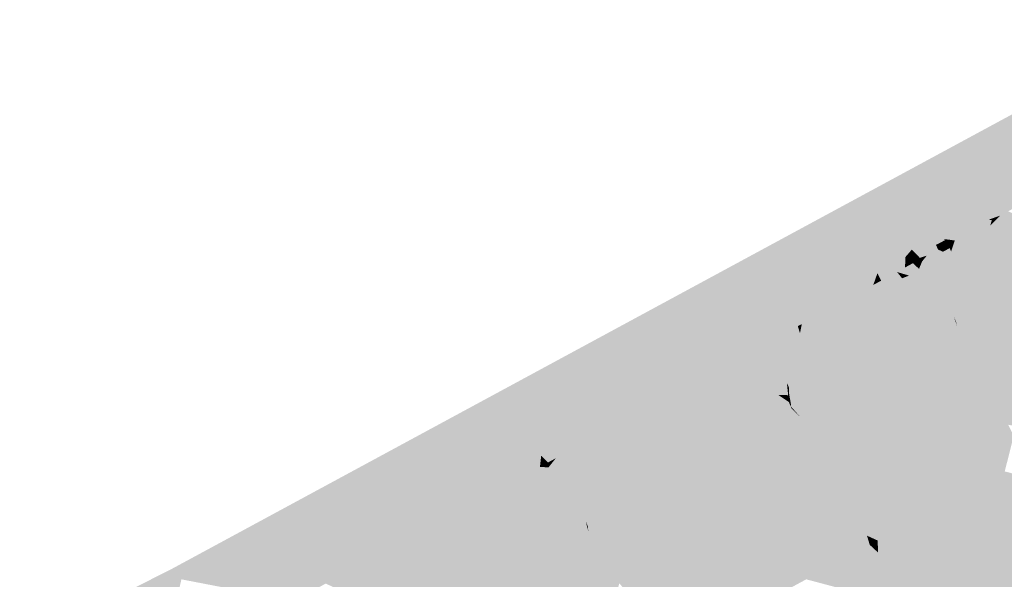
# Model space of a CAD drawing. Header units: metres. Extents: x 164696 to 183842, y 382615 to 387356.
# Tile 667 of 1056: x 182691.2 to 182695.82, y 386641.14 to 386643.77. Entities that reach past the tile are written whole.
import ezdxf

# ---------------------------------------------------------------- set-up
doc = ezdxf.new("R2010")
doc.units = ezdxf.units.M
doc.layers.add('C3D-SURFACE_TINSURFACE', color=7, linetype='Continuous')

msp = doc.modelspace()

# ---------------------------------------------------------------- linework, layer by layer
at = {"layer": 'C3D-SURFACE_TINSURFACE', "color": 11, "linetype": 'Continuous', "lineweight": -3, "true_color": 0xff8585}
for points in [[(182696.6786, 386643.7692), (182691.9161, 386641.1926), (182693.4628, 386641.9929)], [(182696.6786, 386643.7692), (182693.4628, 386641.9929), (182695.2684, 386642.8697)], [(182696.1941, 386643.1576), (182696.6786, 386643.7692), (182695.2684, 386642.8697)], [(182696.1941, 386643.1576), (182695.2684, 386642.8697), (182695.9876, 386642.9794)], [(182696.0527, 386642.9857), (182695.9876, 386642.9794), (182695.2684, 386642.8697)], [(182696.0527, 386642.9857), (182695.2684, 386642.8697), (182696.0248, 386642.9706)], [(182696.0248, 386642.9706), (182695.2684, 386642.8697), (182695.9875, 386642.9503)], [(182695.9502, 386642.9301), (182695.9875, 386642.9503), (182695.2684, 386642.8697)], [(182695.913, 386642.9099), (182695.9502, 386642.9301), (182695.2684, 386642.8697)], [(182695.8757, 386642.8897), (182695.913, 386642.9099), (182695.2684, 386642.8697)], [(182695.8695, 386642.8863), (182695.8757, 386642.8897), (182695.2684, 386642.8697)], [(182695.8695, 386642.8863), (182695.2684, 386642.8697), (182695.7546, 386642.8695)], [(182694.5715, 386642.1783), (182695.2684, 386642.8697), (182693.4628, 386641.9929)], [(182694.5715, 386642.1783), (182694.6087, 386642.1985), (182695.2684, 386642.8697)], [(182694.646, 386642.2187), (182695.2684, 386642.8697), (182694.6087, 386642.1985)], [(182694.646, 386642.2187), (182694.6833, 386642.239), (182695.2684, 386642.8697)], [(182694.6833, 386642.239), (182694.7206, 386642.2592), (182695.2684, 386642.8697)], [(182695.2684, 386642.8697), (182694.7206, 386642.2592), (182694.7578, 386642.2794)], [(182695.2684, 386642.8697), (182694.7578, 386642.2794), (182694.7951, 386642.2997)], [(182695.2684, 386642.8697), (182694.7951, 386642.2997), (182694.8323, 386642.3199)], [(182695.2684, 386642.8697), (182694.8323, 386642.3199), (182694.8509, 386642.33)], [(182695.2684, 386642.8697), (182694.8509, 386642.33), (182694.955, 386642.4536)], [(182695.2684, 386642.8697), (182694.955, 386642.4536), (182694.8975, 386642.3553)], [(182695.2684, 386642.8697), (182694.8975, 386642.3553), (182694.9069, 386642.3603)], [(182694.9441, 386642.3817), (182695.2684, 386642.8697), (182694.9069, 386642.3603)], [(182694.9814, 386642.4019), (182695.2684, 386642.8697), (182694.9441, 386642.3817)], [(182695.0187, 386642.4222), (182695.2684, 386642.8697), (182694.9814, 386642.4019)], [(182695.0559, 386642.4424), (182695.2684, 386642.8697), (182695.0187, 386642.4222)], [(182695.0606, 386642.4449), (182695.2684, 386642.8697), (182695.0559, 386642.4424)], [(182695.0606, 386642.4449), (182695.1272, 386642.5418), (182695.2684, 386642.8697)], [(182695.1272, 386642.5418), (182695.1631, 386642.5745), (182695.2684, 386642.8697)], [(182695.1873, 386642.5744), (182695.2684, 386642.8697), (182695.1631, 386642.5745)], [(182695.2173, 386642.5907), (182695.2684, 386642.8697), (182695.1873, 386642.5744)], [(182695.2248, 386642.5789), (182695.2684, 386642.8697), (182695.2173, 386642.5907)], [(182695.2248, 386642.5789), (182695.3068, 386642.8093), (182695.2684, 386642.8697)], [(182695.6149, 386642.7469), (182695.2684, 386642.8697), (182695.3068, 386642.8093)], [(182695.6149, 386642.7469), (182695.6521, 386642.7672), (182695.2684, 386642.8697)], [(182695.6894, 386642.7874), (182695.2684, 386642.8697), (182695.6521, 386642.7672)], [(182695.6894, 386642.7874), (182695.7266, 386642.8076), (182695.2684, 386642.8697)], [(182695.7616, 386642.8276), (182695.7474, 386642.8303), (182695.2684, 386642.8697)], [(182695.7616, 386642.8276), (182695.2684, 386642.8697), (182695.7266, 386642.8076)], [(182695.7474, 386642.8303), (182695.7228, 386642.8522), (182695.2684, 386642.8697)], [(182695.7546, 386642.8695), (182695.2684, 386642.8697), (182695.7228, 386642.8522)], [(182695.7895, 386642.7145), (182696.5092, 386642.573), (182695.9147, 386642.8357)], [(182695.2248, 386642.5789), (182695.26, 386642.6166), (182695.3068, 386642.8093)], [(182695.287, 386642.6313), (182695.3068, 386642.8093), (182695.26, 386642.6166)], [(182695.2943, 386642.6217), (182695.3068, 386642.8093), (182695.287, 386642.6313)], [(182695.2943, 386642.6217), (182695.3334, 386642.7744), (182695.3068, 386642.8093)], [(182695.5378, 386642.7388), (182695.3068, 386642.8093), (182695.3334, 386642.7744)], [(182695.588, 386642.7323), (182695.6149, 386642.7469), (182695.3068, 386642.8093)], [(182695.588, 386642.7323), (182695.3068, 386642.8093), (182695.5378, 386642.7388)], [(182695.6894, 386642.7874), (182695.5745, 386642.3912), (182695.7266, 386642.8076)], [(182695.7266, 386642.8076), (182695.5745, 386642.3912), (182695.5839, 386642.3717)], [(182695.7266, 386642.8076), (182695.5839, 386642.3717), (182695.5932, 386642.3522)], [(182695.7616, 386642.8276), (182695.7266, 386642.8076), (182695.5932, 386642.3522)], [(182695.7616, 386642.8276), (182695.5932, 386642.3522), (182695.7544, 386642.8025)], [(182695.7544, 386642.8025), (182695.5932, 386642.3522), (182695.7539, 386642.7362)], [(182695.2943, 386642.6217), (182695.3219, 386642.6429), (182695.3334, 386642.7744)], [(182695.3354, 386642.648), (182695.3334, 386642.7744), (182695.3219, 386642.6429)], [(182695.3354, 386642.648), (182695.3597, 386642.7318), (182695.3334, 386642.7744)], [(182695.4993, 386642.7122), (182695.5099, 386642.7165), (182695.3334, 386642.7744)], [(182695.4993, 386642.7122), (182695.3334, 386642.7744), (182695.3597, 386642.7318)], [(182695.5417, 386642.7337), (182695.3334, 386642.7744), (182695.5099, 386642.7165)], [(182695.5378, 386642.7388), (182695.3334, 386642.7744), (182695.5417, 386642.7337)], [(182695.6149, 386642.7469), (182695.5373, 386642.4693), (182695.6521, 386642.7672)], [(182695.6521, 386642.7672), (182695.5373, 386642.4693), (182695.5466, 386642.4498)], [(182695.588, 386642.7323), (182695.5373, 386642.4693), (182695.6149, 386642.7469)], [(182695.6521, 386642.7672), (182695.5466, 386642.4498), (182695.5559, 386642.4303)], [(182695.6894, 386642.7874), (182695.6521, 386642.7672), (182695.5559, 386642.4303)], [(182695.6894, 386642.7874), (182695.5559, 386642.4303), (182695.5652, 386642.4107)], [(182695.6894, 386642.7874), (182695.5652, 386642.4107), (182695.5745, 386642.3912)], [(182695.3563, 386642.655), (182695.3597, 386642.7318), (182695.3354, 386642.648)], [(182695.3563, 386642.655), (182695.386, 386642.6892), (182695.3597, 386642.7318)], [(182695.5031, 386642.6862), (182695.3597, 386642.7318), (182695.386, 386642.6892)], [(182695.5093, 386642.6896), (182695.4993, 386642.7122), (182695.3597, 386642.7318)], [(182695.5093, 386642.6896), (182695.3597, 386642.7318), (182695.5031, 386642.6862)], [(182695.588, 386642.7323), (182695.5704, 386642.6807), (182695.5373, 386642.4693)], [(182695.7615, 386642.6993), (182695.7539, 386642.7362), (182695.5932, 386642.3522)], [(182695.7615, 386642.6993), (182695.5932, 386642.3522), (182695.6426, 386642.2495)], [(182695.7895, 386642.7145), (182695.7615, 386642.6993), (182695.6426, 386642.2495)], [(182695.7895, 386642.7145), (182695.6426, 386642.2495), (182696.5092, 386642.573)], [(182695.3563, 386642.655), (182695.3644, 386642.6325), (182695.386, 386642.6892)], [(182695.3896, 386642.6461), (182695.386, 386642.6892), (182695.3644, 386642.6325)], [(182695.3896, 386642.6461), (182695.4181, 386642.6447), (182695.386, 386642.6892)], [(182695.4236, 386642.6508), (182695.386, 386642.6892), (182695.4181, 386642.6447)], [(182695.4565, 386642.661), (182695.4658, 386642.666), (182695.386, 386642.6892)], [(182695.4565, 386642.661), (182695.386, 386642.6892), (182695.4236, 386642.6508)], [(182695.4658, 386642.666), (182695.5031, 386642.6862), (182695.386, 386642.6892)], [(182695.4236, 386642.6508), (182695.4181, 386642.6447), (182695.4275, 386642.6457)], [(182695.4565, 386642.661), (182695.4347, 386642.6345), (182695.4902, 386642.533)], [(182695.4565, 386642.661), (182695.4902, 386642.533), (182695.4658, 386642.666)], [(182695.4658, 386642.666), (182695.4902, 386642.533), (182695.5031, 386642.6862)], [(182695.564, 386642.6964), (182695.5325, 386642.6794), (182695.4902, 386642.533)], [(182695.5704, 386642.6807), (182695.564, 386642.6964), (182695.4902, 386642.533)], [(182695.5093, 386642.6896), (182695.5031, 386642.6862), (182695.4902, 386642.533)], [(182695.5093, 386642.6896), (182695.4902, 386642.533), (182695.5325, 386642.6794)], [(182695.5704, 386642.6807), (182695.4902, 386642.533), (182695.5373, 386642.4693)], [(182695.3896, 386642.6461), (182695.399, 386642.6311), (182695.4181, 386642.6447)], [(182695.4275, 386642.6457), (182695.4181, 386642.6447), (182695.399, 386642.6311)], [(182695.4347, 386642.6345), (182695.4199, 386642.5988), (182695.4902, 386642.533)], [(182695.3405, 386642.5548), (182695.4902, 386642.533), (182695.3732, 386642.5674)], [(182695.3935, 386642.5844), (182695.3732, 386642.5674), (182695.4902, 386642.533)], [(182695.4199, 386642.5988), (182695.3935, 386642.5844), (182695.4902, 386642.533)], [(182695.6426, 386642.2495), (182695.6767, 386642.1842), (182696.5092, 386642.573)], [(182695.6767, 386642.1842), (182696.5206, 386642.5321), (182696.5092, 386642.573)], [(182695.3629, 386642.5332), (182695.3377, 386642.5195), (182695.5373, 386642.4693)], [(182695.3469, 386642.5113), (182695.5373, 386642.4693), (182695.3377, 386642.5195)], [(182695.3629, 386642.5332), (182695.4902, 386642.533), (182695.3405, 386642.5548)], [(182695.3629, 386642.5332), (182695.5373, 386642.4693), (182695.4902, 386642.533)], [(182695.6767, 386642.1842), (182696.532, 386642.4913), (182696.5206, 386642.5321)], [(182695.3045, 386642.4877), (182695.2772, 386642.473), (182695.5745, 386642.3912)], [(182695.2891, 386642.4648), (182695.5745, 386642.3912), (182695.2772, 386642.473)], [(182695.2869, 386642.5016), (182695.5559, 386642.4303), (182695.3437, 386642.5069)], [(182695.302, 386642.493), (182695.5559, 386642.4303), (182695.2869, 386642.5016)], [(182695.302, 386642.493), (182695.5652, 386642.4107), (182695.5559, 386642.4303)], [(182695.3045, 386642.4877), (182695.5652, 386642.4107), (182695.302, 386642.493)], [(182695.3045, 386642.4877), (182695.5745, 386642.3912), (182695.5652, 386642.4107)], [(182695.3469, 386642.5113), (182695.3437, 386642.5069), (182695.5559, 386642.4303)], [(182695.3469, 386642.5113), (182695.5466, 386642.4498), (182695.5373, 386642.4693)], [(182695.3469, 386642.5113), (182695.5559, 386642.4303), (182695.5466, 386642.4498)], [(182695.6767, 386642.1842), (182695.6887, 386642.1609), (182696.532, 386642.4913)], [(182695.6887, 386642.1609), (182695.7008, 386642.1376), (182696.532, 386642.4913)], [(182695.7008, 386642.1376), (182695.7129, 386642.1143), (182696.532, 386642.4913)], [(182696.3442, 386641.9321), (182696.532, 386642.4913), (182695.7129, 386642.1143)], [(182695.0187, 386642.4222), (182694.9814, 386642.4019), (182694.8297, 386642.136)], [(182695.0187, 386642.4222), (182694.8297, 386642.136), (182694.8977, 386641.8465)], [(182695.0559, 386642.4424), (182695.0187, 386642.4222), (182694.8977, 386641.8465)], [(182695.0559, 386642.4424), (182694.8977, 386641.8465), (182695.6426, 386642.2495)], [(182695.0606, 386642.4449), (182695.0559, 386642.4424), (182695.6426, 386642.2495)], [(182695.0606, 386642.4449), (182695.6426, 386642.2495), (182695.268, 386642.3948)], [(182695.2406, 386642.4243), (182695.5986, 386642.3312), (182695.2925, 386642.4303)], [(182695.268, 386642.3948), (182695.5986, 386642.3312), (182695.2406, 386642.4243)], [(182695.2891, 386642.4648), (182695.5839, 386642.3717), (182695.5745, 386642.3912)], [(182695.2934, 386642.4529), (182695.5839, 386642.3717), (182695.2891, 386642.4648)], [(182695.2934, 386642.4529), (182695.2925, 386642.4303), (182695.5986, 386642.3312)], [(182695.2934, 386642.4529), (182695.5986, 386642.3312), (182695.5839, 386642.3717)], [(182694.9814, 386642.4019), (182694.9441, 386642.3817), (182694.8297, 386642.136)], [(182694.9441, 386642.3817), (182694.9069, 386642.3603), (182694.8297, 386642.136)], [(182695.268, 386642.3948), (182695.6426, 386642.2495), (182695.5986, 386642.3312)], [(182694.8297, 386642.136), (182694.9069, 386642.3603), (182694.8975, 386642.3553)], [(182694.8297, 386642.136), (182694.8975, 386642.3553), (182694.861, 386642.2964)], [(182694.8297, 386642.136), (182694.861, 386642.2964), (182694.8509, 386642.33)], [(182694.8297, 386642.136), (182694.8509, 386642.33), (182694.8323, 386642.3199)], [(182695.5839, 386642.3717), (182695.5986, 386642.3312), (182695.5932, 386642.3522)], [(182695.6426, 386642.2495), (182695.5932, 386642.3522), (182695.5986, 386642.3312)], [(182694.8297, 386642.136), (182694.7951, 386642.2997), (182694.7578, 386642.2794)], [(182694.8297, 386642.136), (182694.8323, 386642.3199), (182694.7951, 386642.2997)], [(182694.646, 386642.2187), (182694.7995, 386642.0629), (182694.6833, 386642.239)], [(182694.6833, 386642.239), (182694.8297, 386642.136), (182694.7206, 386642.2592)], [(182694.6833, 386642.239), (182694.7995, 386642.0629), (182694.8297, 386642.136)], [(182694.8297, 386642.136), (182694.7578, 386642.2794), (182694.7206, 386642.2592)], [(182695.6426, 386642.2495), (182694.8977, 386641.8465), (182695.6767, 386642.1842)], [(182694.5715, 386642.1783), (182694.7995, 386642.0629), (182694.6087, 386642.1985)], [(182694.646, 386642.2187), (182694.6087, 386642.1985), (182694.7995, 386642.0629)], [(182694.5342, 386642.1569), (182694.5715, 386642.1783), (182693.4628, 386641.9929)], [(182694.5342, 386642.1569), (182693.4628, 386641.9929), (182694.497, 386642.1367)], [(182694.5342, 386642.1569), (182694.497, 386642.1367), (182694.722, 386642.0191)], [(182694.5342, 386642.1569), (182694.7995, 386642.0629), (182694.5715, 386642.1783)], [(182694.5342, 386642.1569), (182694.722, 386642.0191), (182694.7596, 386642.0066)], [(182694.5342, 386642.1569), (182694.7596, 386642.0066), (182694.8053, 386642.0057)], [(182694.5342, 386642.1569), (182694.8053, 386642.0057), (182694.7995, 386642.0629)], [(182694.8977, 386641.8465), (182694.9346, 386641.7716), (182695.6767, 386642.1842)], [(182694.9346, 386641.7716), (182695.6887, 386642.1609), (182695.6767, 386642.1842)], [(182694.9346, 386641.7716), (182695.7008, 386642.1376), (182695.6887, 386642.1609)], [(182694.497, 386642.1367), (182693.4628, 386641.9929), (182694.4597, 386642.1165)], [(182694.4597, 386642.1165), (182693.4628, 386641.9929), (182694.4225, 386642.0963)], [(182694.3852, 386642.076), (182694.4225, 386642.0963), (182693.4628, 386641.9929)], [(182694.3852, 386642.076), (182694.8211, 386641.9433), (182694.4225, 386642.0963)], [(182694.4597, 386642.1165), (182694.4225, 386642.0963), (182694.6155, 386642.0351)], [(182694.4225, 386642.0963), (182694.8211, 386641.9433), (182694.8164, 386641.9548)], [(182694.4225, 386642.0963), (182694.8164, 386641.9548), (182694.6155, 386642.0351)], [(182694.497, 386642.1367), (182694.4597, 386642.1165), (182694.6996, 386642.0185)], [(182694.4597, 386642.1165), (182694.6155, 386642.0351), (182694.6996, 386642.0185)], [(182694.497, 386642.1367), (182694.6996, 386642.0185), (182694.722, 386642.0191)], [(182694.8297, 386642.136), (182694.7995, 386642.0629), (182694.8097, 386642.0407)], [(182694.8672, 386641.8975), (182694.8297, 386642.136), (182694.8097, 386642.0407)], [(182694.8977, 386641.8465), (182694.8297, 386642.136), (182694.8672, 386641.8975)], [(182694.9346, 386641.7716), (182694.9484, 386641.7438), (182695.7008, 386642.1376)], [(182694.9484, 386641.7438), (182695.7129, 386642.1143), (182695.7008, 386642.1376)], [(182694.9484, 386641.7438), (182694.9623, 386641.716), (182695.7129, 386642.1143)], [(182694.9623, 386641.716), (182695.7249, 386642.091), (182695.7129, 386642.1143)], [(182696.3442, 386641.9321), (182695.7129, 386642.1143), (182696.307, 386641.9119)], [(182696.307, 386641.9119), (182695.7129, 386642.1143), (182695.7249, 386642.091)], [(182694.3479, 386642.0558), (182694.3852, 386642.076), (182693.4628, 386641.9929)], [(182694.3106, 386642.0356), (182694.3479, 386642.0558), (182693.4628, 386641.9929)], [(182694.3106, 386642.0356), (182694.8211, 386641.9433), (182694.3479, 386642.0558)], [(182694.3479, 386642.0558), (182694.8211, 386641.9433), (182694.3852, 386642.076)], [(182694.7995, 386642.0629), (182694.8053, 386642.0057), (182694.8093, 386642.0157)], [(182694.7995, 386642.0629), (182694.8093, 386642.0157), (182694.8097, 386642.0407)], [(182695.0495, 386641.5954), (182695.7249, 386642.091), (182694.9623, 386641.716)], [(182695.0495, 386641.5954), (182695.737, 386642.0677), (182695.7249, 386642.091)], [(182695.0495, 386641.5954), (182695.5614, 386641.5062), (182695.737, 386642.0677)], [(182695.5614, 386641.5062), (182695.749, 386642.0444), (182695.737, 386642.0677)], [(182696.307, 386641.9119), (182695.7249, 386642.091), (182695.737, 386642.0677)], [(182696.307, 386641.9119), (182695.737, 386642.0677), (182696.2697, 386641.8916)], [(182696.2697, 386641.8916), (182695.737, 386642.0677), (182695.749, 386642.0444)], [(182694.2734, 386642.0153), (182694.3106, 386642.0356), (182693.4628, 386641.9929)], [(182694.2734, 386642.0153), (182693.4628, 386641.9929), (182694.2361, 386641.9951)], [(182694.9346, 386641.7716), (182694.2734, 386642.0153), (182694.2361, 386641.9951)], [(182694.2734, 386642.0153), (182694.8211, 386641.9433), (182694.3106, 386642.0356)], [(182694.2734, 386642.0153), (182694.8977, 386641.8465), (182694.8211, 386641.9433)], [(182694.2734, 386642.0153), (182694.9346, 386641.7716), (182694.8977, 386641.8465)], [(182694.8672, 386641.8975), (182694.8097, 386642.0407), (182694.8093, 386642.0157)], [(182694.8672, 386641.8975), (182694.8093, 386642.0157), (182694.819, 386641.9603)], [(182695.5986, 386641.5264), (182695.749, 386642.0444), (182695.5614, 386641.5062)], [(182695.5986, 386641.5264), (182695.7611, 386642.0211), (182695.749, 386642.0444)], [(182695.778, 386641.9842), (182695.7611, 386642.0211), (182695.5986, 386641.5264)], [(182696.2697, 386641.8916), (182695.749, 386642.0444), (182696.2324, 386641.8714)], [(182696.2324, 386641.8714), (182695.749, 386642.0444), (182695.7611, 386642.0211)], [(182696.1951, 386641.8512), (182696.2324, 386641.8714), (182695.7611, 386642.0211)], [(182696.1951, 386641.8512), (182695.7611, 386642.0211), (182695.778, 386641.9842)], [(182691.9161, 386641.1926), (182692.8946, 386641.2624), (182693.4628, 386641.9929)], [(182692.9319, 386641.2826), (182693.4628, 386641.9929), (182692.8946, 386641.2624)], [(182692.9319, 386641.2826), (182692.9692, 386641.304), (182693.4628, 386641.9929)], [(182693.4628, 386641.9929), (182692.9692, 386641.304), (182693.0064, 386641.3242)], [(182693.4628, 386641.9929), (182693.0064, 386641.3242), (182693.0437, 386641.3444)], [(182693.4628, 386641.9929), (182693.0437, 386641.3444), (182693.081, 386641.3647)], [(182693.1182, 386641.3849), (182693.4628, 386641.9929), (182693.081, 386641.3647)], [(182693.1555, 386641.4051), (182693.4628, 386641.9929), (182693.1182, 386641.3849)], [(182693.1927, 386641.4253), (182693.4628, 386641.9929), (182693.1555, 386641.4051)], [(182693.1927, 386641.4253), (182693.23, 386641.4456), (182693.4628, 386641.9929)], [(182693.23, 386641.4456), (182693.4722, 386641.9444), (182693.4628, 386641.9929)], [(182694.2361, 386641.9951), (182693.4628, 386641.9929), (182694.1989, 386641.9749)], [(182693.9008, 386641.8119), (182693.4628, 386641.9929), (182693.5777, 386641.8324)], [(182693.9008, 386641.8119), (182693.938, 386641.8322), (182693.4628, 386641.9929)], [(182693.938, 386641.8322), (182693.9753, 386641.8524), (182693.4628, 386641.9929)], [(182694.0125, 386641.8726), (182693.4628, 386641.9929), (182693.9753, 386641.8524)], [(182694.0498, 386641.8928), (182693.4628, 386641.9929), (182694.0125, 386641.8726)], [(182694.0498, 386641.8928), (182694.0871, 386641.9131), (182693.4628, 386641.9929)], [(182694.0871, 386641.9131), (182694.1243, 386641.9333), (182693.4628, 386641.9929)], [(182694.1616, 386641.9546), (182693.4628, 386641.9929), (182694.1243, 386641.9333)], [(182694.1989, 386641.9749), (182693.4628, 386641.9929), (182694.1616, 386641.9546)], [(182693.4628, 386641.9929), (182693.4722, 386641.9444), (182693.5777, 386641.8324)], [(182694.7039, 386641.0387), (182694.1989, 386641.9749), (182694.1616, 386641.9546)], [(182694.9484, 386641.7438), (182694.2361, 386641.9951), (182694.1989, 386641.9749)], [(182694.9484, 386641.7438), (182694.1989, 386641.9749), (182694.7039, 386641.0387)], [(182694.9484, 386641.7438), (182694.9346, 386641.7716), (182694.2361, 386641.9951)], [(182694.8672, 386641.8975), (182694.819, 386641.9603), (182694.8164, 386641.9548)], [(182695.6359, 386641.5466), (182695.778, 386641.9842), (182695.5986, 386641.5264)], [(182695.6732, 386641.5669), (182695.778, 386641.9842), (182695.6359, 386641.5466)], [(182695.6732, 386641.5669), (182695.8084, 386641.9255), (182695.778, 386641.9842)], [(182696.1951, 386641.8512), (182695.778, 386641.9842), (182696.1579, 386641.831)], [(182695.8084, 386641.9255), (182696.1579, 386641.831), (182695.778, 386641.9842)], [(182693.2673, 386641.4658), (182693.4722, 386641.9444), (182693.23, 386641.4456)], [(182693.2673, 386641.4658), (182693.3046, 386641.486), (182693.4722, 386641.9444)], [(182693.3046, 386641.486), (182693.3418, 386641.5063), (182693.4722, 386641.9444)], [(182693.3418, 386641.5063), (182693.3791, 386641.5276), (182693.4722, 386641.9444)], [(182693.3791, 386641.5276), (182693.4163, 386641.5478), (182693.4722, 386641.9444)], [(182693.4536, 386641.5681), (182693.4722, 386641.9444), (182693.4163, 386641.5478)], [(182693.4908, 386641.5883), (182693.4722, 386641.9444), (182693.4536, 386641.5681)], [(182693.4908, 386641.5883), (182693.5777, 386641.8324), (182693.4722, 386641.9444)], [(182694.0498, 386641.8928), (182693.8652, 386641.3884), (182694.0871, 386641.9131)], [(182693.8971, 386641.3121), (182694.0871, 386641.9131), (182693.8652, 386641.3884)], [(182693.9275, 386641.2569), (182694.0871, 386641.9131), (182693.8971, 386641.3121)], [(182693.9275, 386641.2569), (182694.1243, 386641.9333), (182694.0871, 386641.9131)], [(182693.9275, 386641.2569), (182693.9536, 386641.2138), (182694.1243, 386641.9333)], [(182693.9536, 386641.2138), (182694.1616, 386641.9546), (182694.1243, 386641.9333)], [(182693.9536, 386641.2138), (182693.9733, 386641.1833), (182694.1616, 386641.9546)], [(182694.6666, 386641.0184), (182694.1616, 386641.9546), (182693.9733, 386641.1833)], [(182694.6666, 386641.0184), (182694.7039, 386641.0387), (182694.1616, 386641.9546)], [(182694.8672, 386641.8975), (182694.8164, 386641.9548), (182694.8211, 386641.9433)], [(182694.8977, 386641.8465), (182694.8672, 386641.8975), (182694.8211, 386641.9433)], [(182695.6732, 386641.5669), (182695.7105, 386641.5871), (182695.8084, 386641.9255)], [(182695.7105, 386641.5871), (182695.7477, 386641.6073), (182695.8084, 386641.9255)], [(182695.7477, 386641.6073), (182695.8387, 386641.8669), (182695.8084, 386641.9255)], [(182695.8084, 386641.9255), (182696.1206, 386641.8107), (182696.1579, 386641.831)], [(182695.8084, 386641.9255), (182695.8387, 386641.8669), (182696.1206, 386641.8107)], [(182694.0125, 386641.8726), (182693.9753, 386641.8524), (182693.8449, 386641.4372)], [(182694.0125, 386641.8726), (182693.8449, 386641.4372), (182693.8551, 386641.4128)], [(182694.0125, 386641.8726), (182693.8551, 386641.4128), (182693.8652, 386641.3884)], [(182694.0498, 386641.8928), (182694.0125, 386641.8726), (182693.8652, 386641.3884)], [(182695.7477, 386641.6073), (182695.7851, 386641.6275), (182695.8387, 386641.8669)], [(182695.7851, 386641.6275), (182695.8648, 386641.8146), (182695.8387, 386641.8669)], [(182693.4908, 386641.5883), (182693.5281, 386641.6085), (182693.5777, 386641.8324)], [(182693.5281, 386641.6085), (182693.6117, 386641.7771), (182693.5777, 386641.8324)], [(182693.789, 386641.7512), (182693.5777, 386641.8324), (182693.6117, 386641.7771)], [(182693.789, 386641.7512), (182693.8262, 386641.7715), (182693.5777, 386641.8324)], [(182693.8635, 386641.7917), (182693.5777, 386641.8324), (182693.8262, 386641.7715)], [(182693.8635, 386641.7917), (182693.9008, 386641.8119), (182693.5777, 386641.8324)], [(182693.9008, 386641.8119), (182693.8144, 386641.5105), (182693.938, 386641.8322)], [(182693.938, 386641.8322), (182693.8144, 386641.5105), (182693.8246, 386641.4861)], [(182693.938, 386641.8322), (182693.8246, 386641.4861), (182693.9753, 386641.8524)], [(182693.9753, 386641.8524), (182693.8246, 386641.4861), (182693.8347, 386641.4616)], [(182693.9753, 386641.8524), (182693.8347, 386641.4616), (182693.8449, 386641.4372)], [(182693.5281, 386641.6085), (182693.5654, 386641.6288), (182693.6117, 386641.7771)], [(182693.5654, 386641.6288), (182693.6027, 386641.649), (182693.6117, 386641.7771)], [(182693.6027, 386641.649), (182693.6457, 386641.7218), (182693.6117, 386641.7771)], [(182693.7144, 386641.7097), (182693.6117, 386641.7771), (182693.6457, 386641.7218)], [(182693.7144, 386641.7097), (182693.7517, 386641.731), (182693.6117, 386641.7771)], [(182693.7517, 386641.731), (182693.789, 386641.7512), (182693.6117, 386641.7771)], [(182693.8635, 386641.7917), (182693.8144, 386641.5105), (182693.9008, 386641.8119)], [(182693.8635, 386641.7917), (182693.8262, 386641.7715), (182693.8144, 386641.5105)], [(182695.8224, 386641.6478), (182695.8648, 386641.8146), (182695.7851, 386641.6275)], [(182693.7144, 386641.7097), (182693.7261, 386641.6074), (182693.7517, 386641.731)], [(182693.7517, 386641.731), (182693.7261, 386641.6074), (182693.789, 386641.7512)], [(182693.789, 386641.7512), (182693.7261, 386641.6074), (182693.7699, 386641.5491)], [(182693.789, 386641.7512), (182693.7699, 386641.5491), (182693.8262, 386641.7715)], [(182693.8262, 386641.7715), (182693.7699, 386641.5491), (182693.8144, 386641.5105)], [(182694.9484, 386641.7438), (182694.7039, 386641.0387), (182694.7412, 386641.0589)], [(182694.9484, 386641.7438), (182694.7412, 386641.0589), (182694.9623, 386641.716)], [(182693.6027, 386641.649), (182693.6399, 386641.6692), (182693.6457, 386641.7218)], [(182693.6771, 386641.6894), (182693.6457, 386641.7218), (182693.6399, 386641.6692)], [(182693.6771, 386641.6894), (182693.6399, 386641.6692), (182693.6798, 386641.6665)], [(182693.7144, 386641.7097), (182693.6457, 386641.7218), (182693.6771, 386641.6894)], [(182693.7144, 386641.7097), (182693.6771, 386641.6894), (182693.6798, 386641.6665)], [(182693.7144, 386641.7097), (182693.6798, 386641.6665), (182693.7261, 386641.6074)], [(182694.7784, 386641.0802), (182694.9623, 386641.716), (182694.7412, 386641.0589)], [(182694.7784, 386641.0802), (182694.9761, 386641.6882), (182694.9623, 386641.716)], [(182694.8157, 386641.1005), (182694.9761, 386641.6882), (182694.7784, 386641.0802)], [(182694.99, 386641.6605), (182694.9761, 386641.6882), (182694.8157, 386641.1005)], [(182695.0495, 386641.5954), (182694.9623, 386641.716), (182694.9761, 386641.6882)], [(182695.0495, 386641.5954), (182694.9761, 386641.6882), (182694.99, 386641.6605)], [(182693.5654, 386641.6288), (182693.7261, 386641.6074), (182693.6027, 386641.649)], [(182693.6027, 386641.649), (182693.7261, 386641.6074), (182693.6399, 386641.6692)], [(182693.6399, 386641.6692), (182693.7261, 386641.6074), (182693.6798, 386641.6665)], [(182695.0039, 386641.6327), (182694.99, 386641.6605), (182694.8157, 386641.1005)], [(182695.0495, 386641.5954), (182694.99, 386641.6605), (182695.0039, 386641.6327)], [(182695.8224, 386641.6478), (182695.7851, 386641.6275), (182695.9875, 386641.6044)], [(182693.4908, 386641.5883), (182693.4536, 386641.5681), (182693.8449, 386641.4372)], [(182693.4908, 386641.5883), (182693.7699, 386641.5491), (182693.5281, 386641.6085)], [(182693.4908, 386641.5883), (182693.8347, 386641.4616), (182693.7699, 386641.5491)], [(182693.4908, 386641.5883), (182693.8449, 386641.4372), (182693.8347, 386641.4616)], [(182693.5281, 386641.6085), (182693.7699, 386641.5491), (182693.5654, 386641.6288)], [(182693.5654, 386641.6288), (182693.7699, 386641.5491), (182693.7261, 386641.6074)], [(182695.0039, 386641.6327), (182694.8157, 386641.1005), (182694.853, 386641.1207)], [(182694.8903, 386641.1409), (182695.0039, 386641.6327), (182694.853, 386641.1207)], [(182694.9276, 386641.1612), (182695.0039, 386641.6327), (182694.8903, 386641.1409)], [(182694.9649, 386641.1814), (182695.0039, 386641.6327), (182694.9276, 386641.1612)], [(182694.9649, 386641.1814), (182695.1067, 386641.4767), (182695.0039, 386641.6327)], [(182695.1067, 386641.4767), (182695.0769, 386641.556), (182695.0039, 386641.6327)], [(182695.0769, 386641.556), (182695.0495, 386641.5954), (182695.0039, 386641.6327)], [(182695.0495, 386641.5954), (182695.5241, 386641.4859), (182695.5614, 386641.5062)], [(182695.0495, 386641.5954), (182695.4868, 386641.4657), (182695.5241, 386641.4859)], [(182695.0495, 386641.5954), (182695.0769, 386641.556), (182695.4868, 386641.4657)], [(182695.6732, 386641.5669), (182696.0533, 386641.4931), (182695.7105, 386641.5871)], [(182695.7105, 386641.5871), (182696.0533, 386641.4931), (182695.7477, 386641.6073)], [(182695.7477, 386641.6073), (182696.0204, 386641.5487), (182695.7851, 386641.6275)], [(182695.7477, 386641.6073), (182696.0533, 386641.4931), (182696.0204, 386641.5487)], [(182695.7851, 386641.6275), (182696.0204, 386641.5487), (182695.9875, 386641.6044)], [(182693.8667, 386641.3672), (182693.4163, 386641.5478), (182693.3791, 386641.5276)], [(182693.8667, 386641.3672), (182693.4536, 386641.5681), (182693.4163, 386641.5478)], [(182693.8667, 386641.3672), (182693.8449, 386641.4372), (182693.4536, 386641.5681)], [(182693.8144, 386641.5105), (182693.7699, 386641.5491), (182693.8246, 386641.4861)], [(182693.7699, 386641.5491), (182693.8347, 386641.4616), (182693.8246, 386641.4861)], [(182695.0769, 386641.556), (182695.4495, 386641.4455), (182695.4868, 386641.4657)], [(182695.0769, 386641.556), (182695.1044, 386641.5167), (182695.4495, 386641.4455)], [(182695.1067, 386641.4767), (182695.1044, 386641.5167), (182695.0769, 386641.556)], [(182695.6359, 386641.5466), (182695.5986, 386641.5264), (182696.0863, 386641.4374)], [(182695.6732, 386641.5669), (182695.6359, 386641.5466), (182696.0863, 386641.4374)], [(182695.6732, 386641.5669), (182696.0863, 386641.4374), (182696.0533, 386641.4931)], [(182693.2116, 386640.9994), (182693.3418, 386641.5063), (182693.3046, 386641.486)], [(182693.8667, 386641.3672), (182693.3418, 386641.5063), (182693.2116, 386640.9994)], [(182693.8667, 386641.3672), (182693.3791, 386641.5276), (182693.3418, 386641.5063)], [(182695.1044, 386641.5167), (182695.4122, 386641.4252), (182695.4495, 386641.4455)], [(182695.1044, 386641.5167), (182695.3749, 386641.405), (182695.4122, 386641.4252)], [(182695.1044, 386641.5167), (182695.3377, 386641.3837), (182695.3749, 386641.405)], [(182695.1044, 386641.5167), (182695.1168, 386641.4518), (182695.3377, 386641.3837)], [(182695.1044, 386641.5167), (182695.1067, 386641.4767), (182695.1168, 386641.4518)], [(182695.3516, 386640.9706), (182695.3862, 386640.9002), (182695.5614, 386641.5062)], [(182695.3516, 386640.9706), (182695.5614, 386641.5062), (182695.5241, 386641.4859)], [(182695.9621, 386640.7274), (182695.5614, 386641.5062), (182695.3862, 386640.9002)], [(182695.5986, 386641.5264), (182695.5614, 386641.5062), (182696.1165, 386641.4007)], [(182695.9994, 386640.7476), (182695.5614, 386641.5062), (182695.9621, 386640.7274)], [(182695.9994, 386640.7476), (182696.1336, 386641.3777), (182695.5614, 386641.5062)], [(182696.1336, 386641.3777), (182696.1165, 386641.4007), (182695.5614, 386641.5062)], [(182696.0863, 386641.4374), (182695.5986, 386641.5264), (182696.1165, 386641.4007)], [(182693.1871, 386641.0249), (182693.2673, 386641.4658), (182693.23, 386641.4456)], [(182693.1871, 386641.0249), (182693.2116, 386640.9994), (182693.2673, 386641.4658)], [(182693.2116, 386640.9994), (182693.3046, 386641.486), (182693.2673, 386641.4658)], [(182695.0021, 386641.2016), (182695.1067, 386641.4767), (182694.9649, 386641.1814)], [(182695.0021, 386641.2016), (182695.1168, 386641.4518), (182695.1067, 386641.4767)], [(182695.0394, 386641.2218), (182695.1168, 386641.4518), (182695.0021, 386641.2016)], [(182695.0394, 386641.2218), (182695.1269, 386641.4268), (182695.1168, 386641.4518)], [(182695.1168, 386641.4518), (182695.3004, 386641.3634), (182695.3377, 386641.3837)], [(182695.1269, 386641.4268), (182695.3004, 386641.3634), (182695.1168, 386641.4518)], [(182695.329, 386641.0242), (182695.3516, 386640.9706), (182695.5241, 386641.4859)], [(182695.329, 386641.0242), (182695.5241, 386641.4859), (182695.4868, 386641.4657)], [(182695.329, 386641.0242), (182695.4868, 386641.4657), (182695.4495, 386641.4455)], [(182693.1871, 386641.0249), (182693.1555, 386641.4051), (182693.1182, 386641.3849)], [(182693.1871, 386641.0249), (182693.1927, 386641.4253), (182693.1555, 386641.4051)], [(182693.1871, 386641.0249), (182693.23, 386641.4456), (182693.1927, 386641.4253)], [(182693.8667, 386641.3672), (182693.8551, 386641.4128), (182693.8449, 386641.4372)], [(182693.8667, 386641.3672), (182693.8652, 386641.3884), (182693.8551, 386641.4128)], [(182695.0767, 386641.2421), (182695.1269, 386641.4268), (182695.0394, 386641.2218)], [(182695.0767, 386641.2421), (182695.1371, 386641.4019), (182695.1269, 386641.4268)], [(182695.1269, 386641.4268), (182695.1371, 386641.4019), (182695.3004, 386641.3634)], [(182695.2712, 386641.1536), (182695.2905, 386641.1105), (182695.3749, 386641.405)], [(182695.2712, 386641.1536), (182695.3749, 386641.405), (182695.3377, 386641.3837)], [(182695.3097, 386641.0674), (182695.4122, 386641.4252), (182695.2905, 386641.1105)], [(182695.2905, 386641.1105), (182695.4122, 386641.4252), (182695.3749, 386641.405)], [(182695.3097, 386641.0674), (182695.329, 386641.0242), (182695.4495, 386641.4455)], [(182695.3097, 386641.0674), (182695.4495, 386641.4455), (182695.4122, 386641.4252)], [(182693.1871, 386641.0249), (182693.081, 386641.3647), (182693.0437, 386641.3444)], [(182693.1871, 386641.0249), (182693.1182, 386641.3849), (182693.081, 386641.3647)], [(182693.8667, 386641.3672), (182693.2116, 386640.9994), (182693.8971, 386641.3121)], [(182693.8667, 386641.3672), (182693.8971, 386641.3121), (182693.8652, 386641.3884)], [(182695.0767, 386641.2421), (182695.1472, 386641.3769), (182695.1371, 386641.4019)], [(182695.114, 386641.2623), (182695.1472, 386641.3769), (182695.0767, 386641.2421)], [(182695.1512, 386641.2825), (182695.1472, 386641.3769), (182695.114, 386641.2623)], [(182695.1371, 386641.4019), (182695.2631, 386641.3432), (182695.3004, 386641.3634)], [(182695.2631, 386641.3432), (182695.1371, 386641.4019), (182695.1472, 386641.3769)], [(182695.2631, 386641.3432), (182695.1472, 386641.3769), (182695.1755, 386641.346)], [(182695.1512, 386641.2825), (182695.1755, 386641.346), (182695.1472, 386641.3769)], [(182695.2274, 386641.2668), (182695.2519, 386641.1967), (182695.3004, 386641.3634)], [(182695.2631, 386641.3432), (182695.2274, 386641.2668), (182695.3004, 386641.3634)], [(182695.2519, 386641.1967), (182695.2712, 386641.1536), (182695.3377, 386641.3837)], [(182695.2519, 386641.1967), (182695.3377, 386641.3837), (182695.3004, 386641.3634)], [(182693.1871, 386641.0249), (182693.0064, 386641.3242), (182692.9692, 386641.304)], [(182693.1871, 386641.0249), (182693.0437, 386641.3444), (182693.0064, 386641.3242)], [(182693.9275, 386641.2569), (182693.8971, 386641.3121), (182693.2116, 386640.9994)], [(182695.1885, 386641.3028), (182695.1755, 386641.346), (182695.1512, 386641.2825)], [(182695.2258, 386641.323), (182695.2631, 386641.3432), (182695.1755, 386641.346)], [(182695.2258, 386641.323), (182695.1755, 386641.346), (182695.2015, 386641.3064)], [(182695.1885, 386641.3028), (182695.2015, 386641.3064), (182695.1755, 386641.346)], [(182695.2258, 386641.323), (182695.2015, 386641.3064), (182695.2274, 386641.2668)], [(182695.2258, 386641.323), (182695.2274, 386641.2668), (182695.2631, 386641.3432)], [(182693.1871, 386641.0249), (182692.9319, 386641.2826), (182692.8946, 386641.2624)], [(182693.1871, 386641.0249), (182692.9692, 386641.304), (182692.9319, 386641.2826)], [(182695.1512, 386641.2825), (182695.114, 386641.2623), (182695.2519, 386641.1967)], [(182695.1885, 386641.3028), (182695.1512, 386641.2825), (182695.2274, 386641.2668)], [(182695.1512, 386641.2825), (182695.2519, 386641.1967), (182695.2274, 386641.2668)], [(182695.1885, 386641.3028), (182695.2274, 386641.2668), (182695.2015, 386641.3064)], [(182691.9161, 386641.1926), (182692.8574, 386641.2422), (182692.8946, 386641.2624)], [(182691.9161, 386641.1926), (182692.8201, 386641.2219), (182692.8574, 386641.2422)], [(182691.9161, 386641.1926), (182692.7829, 386641.2017), (182692.8201, 386641.2219)], [(182693.1337, 386640.893), (182692.8201, 386641.2219), (182692.7829, 386641.2017)], [(182693.1337, 386640.893), (182692.8574, 386641.2422), (182692.8201, 386641.2219)], [(182693.1871, 386641.0249), (182692.8946, 386641.2624), (182692.8574, 386641.2422)], [(182693.1337, 386640.893), (182693.1871, 386641.0249), (182692.8574, 386641.2422)], [(182693.9275, 386641.2569), (182693.2116, 386640.9994), (182693.9536, 386641.2138)], [(182695.0394, 386641.2218), (182695.0021, 386641.2016), (182695.2905, 386641.1105)], [(182695.0767, 386641.2421), (182695.0394, 386641.2218), (182695.2712, 386641.1536)], [(182695.0394, 386641.2218), (182695.2905, 386641.1105), (182695.2712, 386641.1536)], [(182695.114, 386641.2623), (182695.0767, 386641.2421), (182695.2519, 386641.1967)], [(182695.0767, 386641.2421), (182695.2712, 386641.1536), (182695.2519, 386641.1967)], [(182688.743, 386639.5823), (182690.4502, 386640.4145), (182691.9161, 386641.1926)], [(182690.3791, 386640.249), (182691.2178, 386640.3476), (182691.9161, 386641.1926)], [(182690.3791, 386640.249), (182691.9161, 386641.1926), (182690.4502, 386640.4145)], [(182691.2551, 386640.3679), (182691.9161, 386641.1926), (182691.2178, 386640.3476)], [(182691.2551, 386640.3679), (182691.2923, 386640.3881), (182691.9161, 386641.1926)], [(182691.3296, 386640.4083), (182691.9161, 386641.1926), (182691.2923, 386640.3881)], [(182691.3296, 386640.4083), (182691.3669, 386640.4297), (182691.9161, 386641.1926)], [(182691.3669, 386640.4297), (182691.4041, 386640.4499), (182691.9161, 386641.1926)], [(182691.4041, 386640.4499), (182691.4413, 386640.4701), (182691.9161, 386641.1926)], [(182691.4413, 386640.4701), (182691.4786, 386640.4903), (182691.9161, 386641.1926)], [(182691.4786, 386640.4903), (182691.5159, 386640.5106), (182691.9161, 386641.1926)], [(182691.9161, 386641.1926), (182691.5159, 386640.5106), (182691.5532, 386640.5308)], [(182691.9161, 386641.1926), (182691.5532, 386640.5308), (182691.5904, 386640.551)], [(182691.9161, 386641.1926), (182691.5904, 386640.551), (182691.6277, 386640.5713)], [(182691.9161, 386641.1926), (182691.6277, 386640.5713), (182691.665, 386640.5915)], [(182691.7022, 386640.6117), (182691.9161, 386641.1926), (182691.665, 386640.5915)], [(182691.7395, 386640.6319), (182691.9161, 386641.1926), (182691.7022, 386640.6117)], [(182691.7767, 386640.6533), (182691.9161, 386641.1926), (182691.7395, 386640.6319)], [(182691.7767, 386640.6533), (182691.814, 386640.6735), (182691.9161, 386641.1926)], [(182691.814, 386640.6735), (182691.8513, 386640.6937), (182691.9161, 386641.1926)], [(182691.9161, 386641.1926), (182691.8513, 386640.6937), (182691.9563, 386641.1408)], [(182691.9161, 386641.1926), (182692.7456, 386641.1815), (182692.7829, 386641.2017)], [(182691.9161, 386641.1926), (182691.9563, 386641.1408), (182692.4848, 386641.0388)], [(182691.9161, 386641.1926), (182692.4848, 386641.0388), (182692.522, 386641.059)], [(182691.9161, 386641.1926), (182692.522, 386641.059), (182692.5592, 386641.0803)], [(182691.9161, 386641.1926), (182692.5592, 386641.0803), (182692.5965, 386641.1006)], [(182691.9161, 386641.1926), (182692.5965, 386641.1006), (182692.6338, 386641.1208)], [(182691.9161, 386641.1926), (182692.6338, 386641.1208), (182692.6711, 386641.141)], [(182691.9161, 386641.1926), (182692.6711, 386641.141), (182692.7083, 386641.1612)], [(182691.9161, 386641.1926), (182692.7083, 386641.1612), (182692.7456, 386641.1815)], [(182693.1337, 386640.893), (182692.7456, 386641.1815), (182692.7083, 386641.1612)], [(182693.1337, 386640.893), (182692.7829, 386641.2017), (182692.7456, 386641.1815)], [(182693.9536, 386641.2138), (182693.2116, 386640.9994), (182693.9733, 386641.1833)], [(182693.9733, 386641.1833), (182693.2116, 386640.9994), (182693.9931, 386641.1527)], [(182694.6666, 386641.0184), (182693.9733, 386641.1833), (182694.6293, 386640.9982)], [(182694.6293, 386640.9982), (182693.9733, 386641.1833), (182693.9931, 386641.1527)], [(182694.9649, 386641.1814), (182694.9276, 386641.1612), (182695.329, 386641.0242)], [(182695.0021, 386641.2016), (182694.9649, 386641.1814), (182695.3097, 386641.0674)], [(182694.9649, 386641.1814), (182695.329, 386641.0242), (182695.3097, 386641.0674)], [(182695.0021, 386641.2016), (182695.3097, 386641.0674), (182695.2905, 386641.1105)], [(182693.1337, 386640.893), (182692.6711, 386641.141), (182692.6338, 386641.1208)], [(182693.1337, 386640.893), (182692.7083, 386641.1612), (182692.6711, 386641.141)], [(182693.8464, 386640.5723), (182693.9931, 386641.1527), (182693.2116, 386640.9994)], [(182693.8464, 386640.5723), (182694.0128, 386641.1221), (182693.9931, 386641.1527)], [(182694.592, 386640.978), (182694.6293, 386640.9982), (182693.9931, 386641.1527)], [(182694.0533, 386641.0733), (182694.592, 386640.978), (182693.9931, 386641.1527)], [(182694.0533, 386641.0733), (182693.9931, 386641.1527), (182694.0128, 386641.1221)], [(182694.9276, 386641.1612), (182694.8903, 386641.1409), (182695.329, 386641.0242)]]:
    msp.add_solid(points, dxfattribs=at)
at = {"layer": 'C3D-SURFACE_TINSURFACE', "color": 61, "linetype": 'Continuous', "lineweight": -3, "true_color": 0xe4eb6b}
for points in [[(182695.8385, 386642.8694), (182695.8695, 386642.8863), (182695.7546, 386642.8695)], [(182695.8012, 386642.8492), (182695.7546, 386642.8695), (182695.7228, 386642.8522)], [(182695.8012, 386642.8492), (182695.7228, 386642.8522), (182695.7474, 386642.8303)], [(182695.8012, 386642.8492), (182695.7474, 386642.8303), (182695.7639, 386642.829)], [(182695.8012, 386642.8492), (182695.7544, 386642.8025), (182695.7539, 386642.7362)], [(182695.8012, 386642.8492), (182695.7539, 386642.7362), (182695.7615, 386642.6993)], [(182695.8012, 386642.8492), (182695.7639, 386642.829), (182695.7544, 386642.8025)], [(182695.8012, 386642.8492), (182695.8385, 386642.8694), (182695.7546, 386642.8695)], [(182695.8012, 386642.8492), (182695.7615, 386642.6993), (182695.7895, 386642.7145)], [(182695.8012, 386642.8492), (182695.7895, 386642.7145), (182695.8385, 386642.8694)], [(182695.8385, 386642.8694), (182695.7895, 386642.7145), (182695.9147, 386642.8357)], [(182695.7639, 386642.829), (182695.7474, 386642.8303), (182695.7616, 386642.8276)], [(182695.7639, 386642.829), (182695.7616, 386642.8276), (182695.7544, 386642.8025)], [(182695.5404, 386642.7065), (182695.5099, 386642.7165), (182695.4993, 386642.7122)], [(182695.5404, 386642.7065), (182695.4993, 386642.7122), (182695.5093, 386642.6896)], [(182695.5404, 386642.7065), (182695.5093, 386642.6896), (182695.5325, 386642.6794)], [(182695.5404, 386642.7065), (182695.5417, 386642.7337), (182695.5099, 386642.7165)], [(182695.5404, 386642.7065), (182695.5325, 386642.6794), (182695.564, 386642.6964)], [(182695.5776, 386642.7267), (182695.5378, 386642.7388), (182695.5417, 386642.7337)], [(182695.5776, 386642.7267), (182695.588, 386642.7323), (182695.5378, 386642.7388)], [(182695.5404, 386642.7065), (182695.5776, 386642.7267), (182695.5417, 386642.7337)], [(182695.5404, 386642.7065), (182695.564, 386642.6964), (182695.5776, 386642.7267)], [(182695.5776, 386642.7267), (182695.564, 386642.6964), (182695.5704, 386642.6807)], [(182695.5776, 386642.7267), (182695.5704, 386642.6807), (182695.588, 386642.7323)], [(182695.3168, 386642.584), (182695.3541, 386642.6053), (182695.3563, 386642.655)], [(182695.3168, 386642.584), (182695.3563, 386642.655), (182695.3354, 386642.648)], [(182695.3541, 386642.6053), (182695.3644, 386642.6325), (182695.3563, 386642.655)], [(182695.4285, 386642.6458), (182695.4565, 386642.661), (182695.4236, 386642.6508)], [(182695.4285, 386642.6458), (182695.4236, 386642.6508), (182695.4275, 386642.6457)], [(182695.4285, 386642.6458), (182695.4347, 386642.6345), (182695.4565, 386642.661)], [(182695.2422, 386642.5435), (182695.26, 386642.6166), (182695.2248, 386642.5789)], [(182695.2422, 386642.5435), (182695.2795, 386642.5638), (182695.287, 386642.6313)], [(182695.2422, 386642.5435), (182695.287, 386642.6313), (182695.26, 386642.6166)], [(182695.2795, 386642.5638), (182695.2943, 386642.6217), (182695.287, 386642.6313)], [(182695.3168, 386642.584), (182695.2943, 386642.6217), (182695.2795, 386642.5638)], [(182695.3168, 386642.584), (182695.3219, 386642.6429), (182695.2943, 386642.6217)], [(182695.3168, 386642.584), (182695.3354, 386642.648), (182695.3219, 386642.6429)], [(182695.3168, 386642.584), (182695.3935, 386642.5844), (182695.3541, 386642.6053)], [(182695.3541, 386642.6053), (182695.3913, 386642.6256), (182695.3896, 386642.6461)], [(182695.3541, 386642.6053), (182695.3896, 386642.6461), (182695.3644, 386642.6325)], [(182695.3541, 386642.6053), (182695.4199, 386642.5988), (182695.3913, 386642.6256)], [(182695.3541, 386642.6053), (182695.3935, 386642.5844), (182695.4199, 386642.5988)], [(182695.3913, 386642.6256), (182695.399, 386642.6311), (182695.3896, 386642.6461)], [(182695.3913, 386642.6256), (182695.4285, 386642.6458), (182695.4275, 386642.6457)], [(182695.3913, 386642.6256), (182695.4347, 386642.6345), (182695.4285, 386642.6458)], [(182695.3913, 386642.6256), (182695.4275, 386642.6457), (182695.399, 386642.6311)], [(182695.3913, 386642.6256), (182695.4199, 386642.5988), (182695.4347, 386642.6345)], [(182695.1304, 386642.4828), (182695.1631, 386642.5745), (182695.1272, 386642.5418)], [(182695.1304, 386642.4828), (182695.1873, 386642.5744), (182695.1631, 386642.5745)], [(182695.1304, 386642.4828), (182695.1677, 386642.5031), (182695.1873, 386642.5744)], [(182695.1677, 386642.5031), (182695.205, 386642.5233), (182695.2173, 386642.5907)], [(182695.1677, 386642.5031), (182695.2173, 386642.5907), (182695.1873, 386642.5744)], [(182695.205, 386642.5233), (182695.2248, 386642.5789), (182695.2173, 386642.5907)], [(182695.2422, 386642.5435), (182695.2248, 386642.5789), (182695.205, 386642.5233)], [(182695.2422, 386642.5435), (182695.3629, 386642.5332), (182695.2795, 386642.5638)], [(182695.3168, 386642.584), (182695.2795, 386642.5638), (182695.3405, 386642.5548)], [(182695.2795, 386642.5638), (182695.3629, 386642.5332), (182695.3405, 386642.5548)], [(182695.3168, 386642.584), (182695.3732, 386642.5674), (182695.3935, 386642.5844)], [(182695.3168, 386642.584), (182695.3405, 386642.5548), (182695.3732, 386642.5674)], [(182695.0931, 386642.4626), (182695.1272, 386642.5418), (182695.0606, 386642.4449)], [(182695.1304, 386642.4828), (182695.1272, 386642.5418), (182695.0931, 386642.4626)], [(182695.1677, 386642.5031), (182695.3045, 386642.4877), (182695.205, 386642.5233)], [(182695.2422, 386642.5435), (182695.205, 386642.5233), (182695.2869, 386642.5016)], [(182695.205, 386642.5233), (182695.302, 386642.493), (182695.2869, 386642.5016)], [(182695.205, 386642.5233), (182695.3045, 386642.4877), (182695.302, 386642.493)], [(182695.2422, 386642.5435), (182695.2869, 386642.5016), (182695.3437, 386642.5069)], [(182695.2422, 386642.5435), (182695.3377, 386642.5195), (182695.3629, 386642.5332)], [(182695.2422, 386642.5435), (182695.3469, 386642.5113), (182695.3377, 386642.5195)], [(182695.2422, 386642.5435), (182695.3437, 386642.5069), (182695.3469, 386642.5113)], [(182695.1304, 386642.4828), (182695.0931, 386642.4626), (182695.2406, 386642.4243)], [(182695.1304, 386642.4828), (182695.2934, 386642.4529), (182695.1677, 386642.5031)], [(182695.1304, 386642.4828), (182695.2406, 386642.4243), (182695.2925, 386642.4303)], [(182695.1304, 386642.4828), (182695.2925, 386642.4303), (182695.2934, 386642.4529)], [(182695.1677, 386642.5031), (182695.2772, 386642.473), (182695.3045, 386642.4877)], [(182695.1677, 386642.5031), (182695.2891, 386642.4648), (182695.2772, 386642.473)], [(182695.1677, 386642.5031), (182695.2934, 386642.4529), (182695.2891, 386642.4648)], [(182695.0931, 386642.4626), (182695.0606, 386642.4449), (182695.268, 386642.3948)], [(182695.0931, 386642.4626), (182695.268, 386642.3948), (182695.2406, 386642.4243)]]:
    msp.add_solid(points, dxfattribs=at)
at = {"layer": 'C3D-SURFACE_TINSURFACE', "color": 1, "linetype": 'Continuous', "lineweight": -3, "true_color": 0xe60000}
for points in [[(182694.8509, 386642.33), (182694.8696, 386642.3401), (182694.955, 386642.4536)], [(182694.8975, 386642.3553), (182694.955, 386642.4536), (182694.8696, 386642.3401)], [(182694.8509, 386642.33), (182694.861, 386642.2964), (182694.8696, 386642.3401)], [(182694.8975, 386642.3553), (182694.8696, 386642.3401), (182694.861, 386642.2964)], [(182694.6155, 386642.0351), (182694.8086, 386641.9739), (182694.6996, 386642.0185)], [(182694.8164, 386641.9548), (182694.8086, 386641.9739), (182694.6155, 386642.0351)], [(182694.6996, 386642.0185), (182694.8086, 386641.9739), (182694.722, 386642.0191)], [(182694.722, 386642.0191), (182694.8086, 386641.9739), (182694.7596, 386642.0066)], [(182694.8053, 386642.0057), (182694.7596, 386642.0066), (182694.8086, 386641.9739)], [(182694.8093, 386642.0157), (182694.8053, 386642.0057), (182694.8086, 386641.9739)], [(182694.8093, 386642.0157), (182694.8086, 386641.9739), (182694.819, 386641.9603)], [(182694.8164, 386641.9548), (182694.819, 386641.9603), (182694.8086, 386641.9739)]]:
    msp.add_solid(points, dxfattribs=at)

doc.saveas('drawing.dxf')
